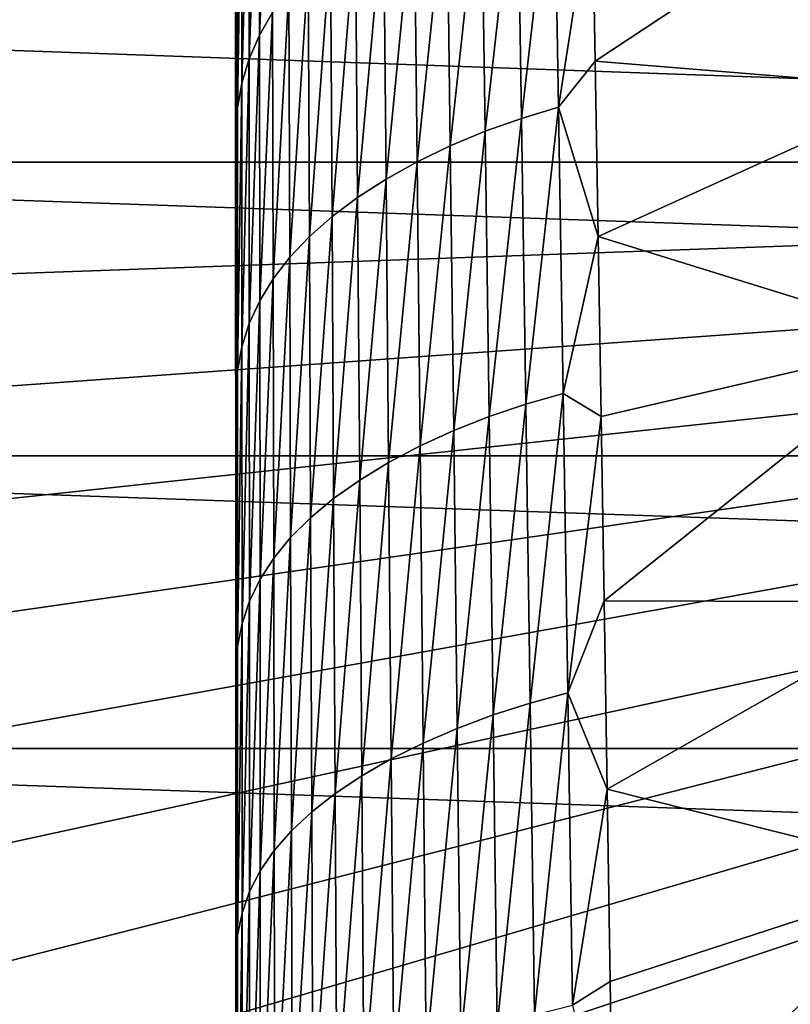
# Model space of a CAD drawing. Header units: metres. Extents: x -24 to 72, y -247 to 22.
# Tile 381 of 573: x -16.66 to -12.54, y -4.5 to 0.76. Entities that reach past the tile are written whole.
import ezdxf

# ---------------------------------------------------------------- set-up
doc = ezdxf.new("R2010")
doc.units = ezdxf.units.M
doc.layers.add('solid_509589_MEDIA_SW0001', color=7, linetype='CONTINUOUS')

msp = doc.modelspace()

# ---------------------------------------------------------------- linework, layer by layer
at = {"layer": 'solid_509589_MEDIA_SW0001'}
for points in [[(-12.423874, 16.596352, 132.530869), (-13.00832, 16.14234, 132.530869), (0, 0, 132.892746)], [(-13.00832, 16.14234, 132.530869), (-13.576189, 15.667758, 132.530869), (0, 0, 132.892746)], [(-13.576189, 15.667758, 132.530869), (-14.126758, 15.173208, 132.530869), (0, 0, 132.892746)], [(-14.126758, 15.173208, 132.530869), (-14.659324, 14.659324, 132.530869), (0, 0, 132.892746)], [(-14.659324, 14.659324, 132.530869), (-15.173208, 14.126758, 132.530869), (0, 0, 132.892746)], [(-15.173208, 14.126758, 132.530869), (-15.667757, 13.576189, 132.530869), (0, 0, 132.892746)], [(-15.667757, 13.576189, 132.530869), (-16.14234, 13.00832, 132.530869), (0, 0, 132.892746)], [(-16.14234, 13.00832, 132.530869), (-16.596352, 12.423874, 132.530869), (0, 0, 132.892746)], [(-16.596352, 12.423874, 132.530869), (-17.029215, 11.823595, 132.530869), (0, 0, 132.892746)], [(15.5, -8.1, 133.193756), (-15.5, 12.203133, 133.193756), (15.5, 12.203134, 133.193756)], [(-15.5, -8.1, 133.193756), (-15.5, -8.1, 244.809753), (-15.5, 12.203133, 133.193756)], [(-15.5, -6.534463, 244.809753), (-15.5, 12.203133, 133.193756), (-15.5, -8.1, 244.809753)], [(15.5, -8.1, 133.193756), (-15.5, -8.1, 133.193756), (-15.5, 12.203133, 133.193756)], [(-15.5, -0.210708, 244.809753), (-15.5, 1.020683, 244.809753), (-15.5, 12.203133, 133.193756)], [(-15.5, -1.799295, 244.809753), (-15.5, -0.210708, 244.809753), (-15.5, 12.203133, 133.193756)], [(-15.5, -3.379125, 244.809753), (-15.5, -1.799295, 244.809753), (-15.5, 12.203133, 133.193756)], [(-15.5, -4.956076, 244.809753), (-15.5, -3.379125, 244.809753), (-15.5, 12.203133, 133.193756)], [(-15.5, -6.534463, 244.809753), (-15.5, -4.956076, 244.809753), (-15.5, 12.203133, 133.193756)], [(-17.029215, 11.823595, 132.530869), (-17.440376, 11.208249, 132.530869), (0, 0, 132.892746)], [(-17.440376, 11.208249, 132.530869), (-17.829311, 10.57862, 132.530869), (0, 0, 132.892746)], [(-17.829311, 10.57862, 132.530869), (-18.195526, 9.93551, 132.530869), (0, 0, 132.892746)], [(-18.195526, 9.93551, 132.530869), (-18.538555, 9.279738, 132.530869), (0, 0, 132.892746)], [(-18.538555, 9.279738, 132.530869), (-18.857958, 8.612141, 132.530869), (0, 0, 132.892746)], [(-18.857958, 8.612141, 132.530869), (-19.15333, 7.933569, 132.530869), (0, 0, 132.892746)], [(-19.15333, 7.933569, 132.530869), (-19.424294, 7.244887, 132.530869), (0, 0, 132.892746)], [(-19.424294, 7.244887, 132.530869), (-19.670504, 6.546972, 132.530869), (0, 0, 132.892746)], [(-19.670504, 6.546972, 132.530869), (-19.891645, 5.840714, 132.530869), (0, 0, 132.892746)], [(-19.891645, 5.840714, 132.530869), (-20.08744, 5.127014, 132.530869), (0, 0, 132.892746)], [(-20.08744, 5.127014, 132.530869), (-20.257637, 4.406779, 132.530869), (0, 0, 132.892746)], [(-20.257637, 4.406779, 132.530869), (-20.402018, 3.680929, 132.530869), (0, 0, 132.892746)], [(-20.402018, 3.680929, 132.530869), (-20.520399, 2.950388, 132.530869), (0, 0, 132.892746)], [(-20.520399, 2.950388, 132.530869), (-20.612629, 2.216087, 132.530869), (0, 0, 132.892746)], [(-15.50176, 2.767293, 271.880188), (-15.502318, 1.438204, 271.065491), (-15.502189, 0.736939, 272.384705)], [(-15.501661, 2.045375, 273.236969), (-15.50176, 2.767293, 271.880188), (-15.502189, 0.736939, 272.384705)], [(-15.502464, 2.734576, 268.368683), (-15.502802, 1.32734, 267.626099), (-15.502742, 0.714675, 268.944489)], [(-15.502411, 2.104205, 269.726532), (-15.502464, 2.734576, 268.368683), (-15.502742, 0.714675, 268.944489)], [(-15.501385, 0.494386, 275.885101), (-15.50085, 2.526073, 275.450592), (-15.501535, 1.287615, 274.572235)], [(-15.501385, 0.494386, 275.885101), (-15.500767, 1.709467, 276.799194), (-15.50085, 2.526073, 275.450592)], [(-15.502784, 2.447366, 264.938934), (-15.502877, 0.975887, 264.277832), (-15.502912, 0.448207, 265.588226)], [(-15.502816, 1.905024, 266.290619), (-15.502784, 2.447366, 264.938934), (-15.502912, 0.448207, 265.588226)], [(-15.50267, 1.926929, 261.61438), (-15.502501, 2.34957, 260.263092), (-15.502561, 0.40567, 261.043976)], [(-15.502501, 2.34957, 260.263092), (-15.502398, 0.817724, 259.736328), (-15.502561, 0.40567, 261.043976)], [(-15.501436, 2.115505, 254.403183), (-15.501153, 2.350516, 253.04863), (-15.501287, 0.53857, 254.066864)], [(-15.501153, 2.350516, 253.04863), (-15.501034, 0.76894, 252.758698), (-15.501287, 0.53857, 254.066864)], [(-20.612629, 2.216087, 132.530869), (-20.678593, 1.478962, 132.530869), (0, 0, 132.892746)], [(-15.502411, 2.104205, 269.726532), (-15.502742, 0.714675, 268.944489), (-15.502637, 0.06739, 270.244843)], [(-15.502318, 1.438204, 271.065491), (-15.502411, 2.104205, 269.726532), (-15.502637, 0.06739, 270.244843)], [(-15.501711, 1.844356, 255.750107), (-15.501436, 2.115505, 254.403183), (-15.501534, 0.273084, 255.367981)], [(-15.501436, 2.115505, 254.403183), (-15.501287, 0.53857, 254.066864), (-15.501534, 0.273084, 255.367981)], [(-15.377376, 2.023703, 280.313324), (-15.375937, 0.677339, 282.190521), (-15.30774, 2.150229, 280.436096)], [(-15.375937, 0.677339, 282.190521), (-15.305207, 0.79951, 282.319672), (-15.30774, 2.150229, 280.436096)], [(-15.501661, 2.045375, 273.236969), (-15.502189, 0.736939, 272.384705), (-15.502022, 0.000772, 273.683289)], [(-15.501535, 1.287615, 274.572235), (-15.501661, 2.045375, 273.236969), (-15.502022, 0.000772, 273.683289)], [(-15.431293, 1.893452, 280.188202), (-15.430593, 0.551578, 282.058929), (-15.377376, 2.023703, 280.313324)], [(-15.430593, 0.551578, 282.058929), (-15.375937, 0.677339, 282.190521), (-15.377376, 2.023703, 280.313324)], [(-15.502816, 1.905024, 266.290619), (-15.502912, 0.448207, 265.588226), (-15.502897, -0.113764, 266.88324)], [(-15.502802, 1.32734, 267.626099), (-15.502816, 1.905024, 266.290619), (-15.502897, -0.113764, 266.88324)], [(-15.502796, 1.468914, 262.952911), (-15.50267, 1.926929, 261.61438), (-15.502682, -0.040697, 262.339661)], [(-15.50267, 1.926929, 261.61438), (-15.502561, 0.40567, 261.043976), (-15.502682, -0.040697, 262.339661)], [(-15.469619, 1.759469, 280.062195), (-15.469359, 0.422214, 281.926453), (-15.431293, 1.893452, 280.188202)], [(-15.469359, 0.422214, 281.926453), (-15.430593, 0.551578, 282.058929), (-15.431293, 1.893452, 280.188202)], [(-15.501967, 1.537433, 257.088501), (-15.501711, 1.844356, 255.750107), (-15.501763, -0.027145, 256.661224)], [(-15.501711, 1.844356, 255.750107), (-15.501534, 0.273084, 255.367981), (-15.501763, -0.027145, 256.661224)], [(-15.492486, 1.621731, 279.936462), (-15.492439, 0.289219, 281.794342), (-15.469619, 1.759469, 280.062195)], [(-15.492439, 0.289219, 281.794342), (-15.469359, 0.422214, 281.926453), (-15.469619, 1.759469, 280.062195)], [(-13.998384, 1.688096, 283.117615), (-13.97545, 0.233562, 284.981384), (-13.802402, 1.749577, 283.147034)], [(-13.97545, 0.233562, 284.981384), (-13.777786, 0.29292, 285.011444), (-13.802402, 1.749577, 283.147034)], [(-13.802402, 1.749577, 283.147034), (-13.777786, 0.29292, 285.011444), (-13.598276, 1.451424, 283.623993)], [(-15.501211, -0.33394, 277.174683), (-15.500767, 1.709467, 276.799194), (-15.501385, 0.494386, 275.885101)], [(-15.501211, -0.33394, 277.174683), (-15.50067, 0.856918, 278.123688), (-15.500767, 1.709467, 276.799194)], [(-14.19013, 1.616474, 283.075592), (-14.169268, 0.164473, 284.938049), (-13.998384, 1.688096, 283.117615)], [(-14.169268, 0.164473, 284.938049), (-13.97545, 0.233562, 284.981384), (-13.998384, 1.688096, 283.117615)], [(-13.598276, 1.451424, 283.623993), (-13.582139, 0.538919, 284.785278), (-11.842793, 1.687171, 283.868927)], [(-13.582139, 0.538919, 284.785278), (-11.814329, 0.395622, 285.468292), (-11.842793, 1.687171, 283.868927)], [(-15.50067, 0.856918, 278.123688), (-15.500564, -0.031188, 279.423157), (-15.5, 1.601492, 279.639862)], [(-15.500564, -0.031188, 279.423157), (-15.5, 0.75256, 280.850372), (-15.5, 1.601492, 279.639862)], [(-15.5, 0.75256, 280.850372), (-15.492439, 0.289219, 281.794342), (-15.492486, 1.621731, 279.936462)], [(-15.5, 1.601492, 279.639862), (-15.5, 0.75256, 280.850372), (-15.492486, 1.621731, 279.936462)], [(-14.374838, 1.535752, 283.020569), (-14.356343, 0.086647, 284.88092), (-14.19013, 1.616474, 283.075592)], [(-14.356343, 0.086647, 284.88092), (-14.169268, 0.164473, 284.938049), (-14.19013, 1.616474, 283.075592)], [(-22.5, 0), (-22.44521, 1.569181), (22.5, 0)], [(-22.44521, 1.569181), (22.44521, 1.569181), (22.5, 0)], [(-15.502199, 1.1951, 258.417542), (-15.501967, 1.537433, 257.088501), (-15.50197, -0.361744, 257.945709)], [(-15.501967, 1.537433, 257.088501), (-15.501763, -0.027145, 256.661224), (-15.50197, -0.361744, 257.945709)], [(-14.549739, 1.447078, 282.952454), (-14.533798, 0.001182, 284.809967), (-14.374838, 1.535752, 283.020569)], [(-14.533798, 0.001182, 284.809967), (-14.356343, 0.086647, 284.88092), (-14.374838, 1.535752, 283.020569)], [(-20.678593, 1.478962, 132.530869), (-20.718204, 0.739953, 132.530869), (0, 0, 132.892746)], [(-15.502877, 0.975887, 264.277832), (-15.502796, 1.468914, 262.952911), (-15.50276, -0.521012, 263.622498)], [(-15.502796, 1.468914, 262.952911), (-15.502682, -0.040697, 262.339661), (-15.50276, -0.521012, 263.622498)], [(-15.502318, 1.438204, 271.065491), (-15.502637, 0.06739, 270.244843), (-15.502488, -0.614156, 271.526306)], [(-15.502189, 0.736939, 272.384705), (-15.502318, 1.438204, 271.065491), (-15.502488, -0.614156, 271.526306)], [(-14.712608, 1.351551, 282.871704), (-14.699295, -0.090866, 284.725647), (-14.549739, 1.447078, 282.952454)], [(-14.699295, -0.090866, 284.725647), (-14.533798, 0.001182, 284.809967), (-14.549739, 1.447078, 282.952454)], [(-13.777786, 0.29292, 285.011444), (-13.582139, 0.538919, 284.785278), (-13.598276, 1.451424, 283.623993)], [(-15.500159, 1.331805, 247.472733), (-15.500043, 1.381006, 246.142197), (-15.500134, -0.263696, 247.378448)], [(-15.500043, 1.381006, 246.142197), (-15.500036, -0.213841, 246.094894), (-15.500134, -0.263696, 247.378448)], [(-15.500043, 1.381006, 246.142197), (-15.5, 1.32407, 244.809753), (-15.500036, -0.213841, 246.094894)], [(-15.502802, 1.32734, 267.626099), (-15.502897, -0.113764, 266.88324), (-15.502834, -0.709665, 268.161987)], [(-15.502742, 0.714675, 268.944489), (-15.502802, 1.32734, 267.626099), (-15.502834, -0.709665, 268.161987)], [(-15.500332, 1.245626, 248.800507), (-15.500159, 1.331805, 247.472733), (-15.500278, -0.349589, 248.659592)], [(-15.500159, 1.331805, 247.472733), (-15.500134, -0.263696, 247.378448), (-15.500278, -0.349589, 248.659592)], [(-15.500036, -0.213841, 246.094894), (-15.5, 1.32407, 244.809753), (-15.5, 1.020683, 244.809753)], [(-14.861832, 1.250156, 282.779175), (-14.851104, -0.188554, 284.628876), (-14.712608, 1.351551, 282.871704)], [(-14.851104, -0.188554, 284.628876), (-14.699295, -0.090866, 284.725647), (-14.712608, 1.351551, 282.871704)], [(-15.501535, 1.287615, 274.572235), (-15.502022, 0.000772, 273.683289), (-15.501823, -0.769932, 274.960297)], [(-15.501385, 0.494386, 275.885101), (-15.501535, 1.287615, 274.572235), (-15.501823, -0.769932, 274.960297)], [(-15.500544, 1.12284, 250.124664), (-15.500332, 1.245626, 248.800507), (-15.500455, -0.471135, 249.937469)], [(-15.500332, 1.245626, 248.800507), (-15.500278, -0.349589, 248.659592), (-15.500455, -0.471135, 249.937469)], [(-14.996292, 1.14372, 282.676178), (-14.988003, -0.291087, 284.521027), (-14.861832, 1.250156, 282.779175)], [(-14.988003, -0.291087, 284.521027), (-14.851104, -0.188554, 284.628876), (-14.861832, 1.250156, 282.779175)], [(-15.502398, 0.817724, 259.736328), (-15.502199, 1.1951, 258.417542), (-15.50215, -0.730339, 259.220612)], [(-15.502199, 1.1951, 258.417542), (-15.50197, -0.361744, 257.945709), (-15.50215, -0.730339, 259.220612)], [(-15.500782, 0.963821, 251.444336), (-15.500544, 1.12284, 250.124664), (-15.500654, -0.627951, 251.211273)], [(-15.500544, 1.12284, 250.124664), (-15.500455, -0.471135, 249.937469), (-15.500654, -0.627951, 251.211273)], [(-15.115263, 1.03288, 282.564178), (-15.109174, -0.397852, 284.403687), (-14.996292, 1.14372, 282.676178)], [(-15.109174, -0.397852, 284.403687), (-14.988003, -0.291087, 284.521027), (-14.996292, 1.14372, 282.676178)], [(-15.500036, -0.213841, 246.094894), (-15.5, 1.020683, 244.809753), (-15.5, -0.210708, 244.809753)], [(-15.218306, 0.918062, 282.444763), (-15.214103, -0.508442, 284.278564), (-15.115263, 1.03288, 282.564178)], [(-15.214103, -0.508442, 284.278564), (-15.109174, -0.397852, 284.403687), (-15.115263, 1.03288, 282.564178)], [(-15.502912, 0.448207, 265.588226), (-15.502877, 0.975887, 264.277832), (-15.502792, -1.034909, 264.891602)], [(-15.502877, 0.975887, 264.277832), (-15.50276, -0.521012, 263.622498), (-15.502792, -1.034909, 264.891602)], [(-15.501034, 0.76894, 252.758698), (-15.500782, 0.963821, 251.444336), (-15.500865, -0.819654, 252.480133)], [(-15.500782, 0.963821, 251.444336), (-15.500654, -0.627951, 251.211273), (-15.500865, -0.819654, 252.480133)], [(-15.305207, 0.79951, 282.319672), (-15.302528, -0.622621, 284.14743), (-15.218306, 0.918062, 282.444763)], [(-15.302528, -0.622621, 284.14743), (-15.214103, -0.508442, 284.278564), (-15.218306, 0.918062, 282.444763)], [(-15.501019, -1.196992, 278.440033), (-15.50067, 0.856918, 278.123688), (-15.501211, -0.33394, 277.174683)], [(-15.501019, -1.196992, 278.440033), (-15.500564, -0.031188, 279.423157), (-15.50067, 0.856918, 278.123688)], [(-15.502561, 0.40567, 261.043976), (-15.502398, 0.817724, 259.736328), (-15.502295, -1.132557, 260.485046)], [(-15.502398, 0.817724, 259.736328), (-15.50215, -0.730339, 259.220612), (-15.502295, -1.132557, 260.485046)], [(-15.375937, 0.677339, 282.190521), (-15.374401, -0.74028, 284.012085), (-15.305207, 0.79951, 282.319672)], [(-15.374401, -0.74028, 284.012085), (-15.302528, -0.622621, 284.14743), (-15.305207, 0.79951, 282.319672)], [(-20.718204, 0.739953, 132.530869), (-20.731415, 0, 132.530869), (0, 0, 132.892746)], [(-15.502189, 0.736939, 272.384705), (-15.502488, -0.614156, 271.526306), (-15.502299, -1.3296, 272.788025)], [(-15.502022, 0.000772, 273.683289), (-15.502189, 0.736939, 272.384705), (-15.502299, -1.3296, 272.788025)], [(-15.501287, 0.53857, 254.066864), (-15.501034, 0.76894, 252.758698), (-15.501077, -1.045858, 253.743256)], [(-15.501034, 0.76894, 252.758698), (-15.500865, -0.819654, 252.480133), (-15.501077, -1.045858, 253.743256)], [(-15.500564, -0.031188, 279.423157), (-15.500448, -0.954468, 280.696686), (-15.5, 0.75256, 280.850372)], [(-15.500448, -0.954468, 280.696686), (-15.5, -0.122906, 282.033844), (-15.5, 0.75256, 280.850372)], [(-15.5, 0.75256, 280.850372), (-15.5, -0.122906, 282.033844), (-15.492439, 0.289219, 281.794342)], [(-15.502742, 0.714675, 268.944489), (-15.502834, -0.709665, 268.161987), (-15.502726, -1.339134, 269.423584)], [(-15.502637, 0.06739, 270.244843), (-15.502742, 0.714675, 268.944489), (-15.502726, -1.339134, 269.423584)], [(-15.430593, 0.551578, 282.058929), (-15.429839, -0.861396, 283.874237), (-15.375937, 0.677339, 282.190521)], [(-15.429839, -0.861396, 283.874237), (-15.374401, -0.74028, 284.012085), (-15.375937, 0.677339, 282.190521)], [(-15.501534, 0.273084, 255.367981), (-15.501287, 0.53857, 254.066864), (-15.501283, -1.30618, 254.999802)], [(-15.501287, 0.53857, 254.066864), (-15.501077, -1.045858, 253.743256), (-15.501283, -1.30618, 254.999802)], [(-15.469359, 0.422214, 281.926453), (-15.469076, -0.985983, 283.735474), (-15.430593, 0.551578, 282.058929)], [(-15.469076, -0.985983, 283.735474), (-15.429839, -0.861396, 283.874237), (-15.430593, 0.551578, 282.058929)], [(-13.777786, 0.29292, 285.011444), (-13.565974, -0.398124, 285.91925), (-13.582139, 0.538919, 284.785278)], [(-13.582139, 0.538919, 284.785278), (-13.565974, -0.398124, 285.91925), (-11.814329, 0.395622, 285.468292)], [(-15.501385, 0.494386, 275.885101), (-15.501823, -0.769932, 274.960297), (-15.501595, -1.574809, 276.214874)], [(-15.501211, -0.33394, 277.174683), (-15.501385, 0.494386, 275.885101), (-15.501595, -1.574809, 276.214874)], [(-15.502912, 0.448207, 265.588226), (-15.502792, -1.034909, 264.891602), (-15.502778, -1.582022, 266.146118)], [(-15.502897, -0.113764, 266.88324), (-15.502912, 0.448207, 265.588226), (-15.502778, -1.582022, 266.146118)], [(-15.492439, 0.289219, 281.794342), (-15.492388, -1.114075, 283.597168), (-15.469359, 0.422214, 281.926453)], [(-15.492388, -1.114075, 283.597168), (-15.469076, -0.985983, 283.735474), (-15.469359, 0.422214, 281.926453)], [(-15.502682, -0.040697, 262.339661), (-15.502561, 0.40567, 261.043976), (-15.502404, -1.568025, 261.73819)], [(-15.502561, 0.40567, 261.043976), (-15.502295, -1.132557, 260.485046), (-15.502404, -1.568025, 261.73819)], [(-13.565974, -0.398124, 285.91925), (-11.78576, -0.950024, 287.021851), (-11.814329, 0.395622, 285.468292)], [(-15.501763, -0.027145, 256.661224), (-15.501534, 0.273084, 255.367981), (-15.501475, -1.600235, 256.248901)], [(-15.501534, 0.273084, 255.367981), (-15.501283, -1.30618, 254.999802), (-15.501475, -1.600235, 256.248901)], [(-15.5, -1.024147, 283.189636), (-15.492388, -1.114075, 283.597168), (-15.492439, 0.289219, 281.794342)], [(-15.5, -0.122906, 282.033844), (-15.5, -1.024147, 283.189636), (-15.492439, 0.289219, 281.794342)], [(-13.97545, 0.233562, 284.981384), (-13.95228, -1.292544, 286.785339), (-13.777786, 0.29292, 285.011444)], [(-13.95228, -1.292544, 286.785339), (-13.752954, -1.235406, 286.815887), (-13.777786, 0.29292, 285.011444)], [(-13.777786, 0.29292, 285.011444), (-13.752954, -1.235406, 286.815887), (-13.565974, -0.398124, 285.91925)], [(-14.169268, 0.164473, 284.938049), (-14.148146, -1.358987, 286.740753), (-13.97545, 0.233562, 284.981384)], [(-14.148146, -1.358987, 286.740753), (-13.95228, -1.292544, 286.785339), (-13.97545, 0.233562, 284.981384)], [(-14.356343, 0.086647, 284.88092), (-14.337566, -1.433788, 286.681671), (-14.169268, 0.164473, 284.938049)], [(-14.337566, -1.433788, 286.681671), (-14.148146, -1.358987, 286.740753), (-14.169268, 0.164473, 284.938049)], [(-15.502637, 0.06739, 270.244843), (-15.502726, -1.339134, 269.423584), (-15.502573, -2.001811, 270.667175)], [(-15.502488, -0.614156, 271.526306), (-15.502637, 0.06739, 270.244843), (-15.502573, -2.001811, 270.667175)], [(-14.533798, 0.001182, 284.809967), (-14.517564, -1.515901, 286.608002), (-14.356343, 0.086647, 284.88092)], [(-14.517564, -1.515901, 286.608002), (-14.337566, -1.433788, 286.681671), (-14.356343, 0.086647, 284.88092)], [(22.44521, -1.569181), (-22.5, 0), (22.5, 0)], [(22.44521, -1.569181), (-22.44521, -1.569181), (-22.5, 0)], [(-20.718204, -0.739953, 132.530869), (0, 0, 132.892746), (-20.731415, 0, 132.530869)], [(-20.718204, -0.739953, 132.530869), (-20.678593, -1.478962, 132.530869), (0, 0, 132.892746)], [(-20.678593, -1.478962, 132.530869), (-20.612629, -2.216087, 132.530869), (0, 0, 132.892746)], [(-20.612629, -2.216087, 132.530869), (-20.520399, -2.950388, 132.530869), (0, 0, 132.892746)], [(-20.520399, -2.950388, 132.530869), (-20.402018, -3.680929, 132.530869), (0, 0, 132.892746)], [(-20.402018, -3.680929, 132.530869), (-20.257637, -4.406779, 132.530869), (0, 0, 132.892746)], [(-20.257637, -4.406779, 132.530869), (-20.08744, -5.127014, 132.530869), (0, 0, 132.892746)], [(-20.08744, -5.127014, 132.530869), (-19.891645, -5.840714, 132.530869), (0, 0, 132.892746)], [(-19.891645, -5.840714, 132.530869), (-19.670504, -6.546972, 132.530869), (0, 0, 132.892746)], [(-19.670504, -6.546972, 132.530869), (-19.424294, -7.244887, 132.530869), (0, 0, 132.892746)], [(-19.424294, -7.244887, 132.530869), (-19.15333, -7.933569, 132.530869), (0, 0, 132.892746)], [(-19.15333, -7.933569, 132.530869), (-18.857958, -8.612141, 132.530869), (0, 0, 132.892746)], [(-18.857958, -8.612141, 132.530869), (-18.538555, -9.279738, 132.530869), (0, 0, 132.892746)], [(-18.538555, -9.279738, 132.530869), (-18.195526, -9.93551, 132.530869), (0, 0, 132.892746)], [(-18.195526, -9.93551, 132.530869), (-17.829311, -10.57862, 132.530869), (0, 0, 132.892746)], [(-17.829311, -10.57862, 132.530869), (-17.440376, -11.208249, 132.530869), (0, 0, 132.892746)], [(-17.440376, -11.208249, 132.530869), (-17.029215, -11.823595, 132.530869), (0, 0, 132.892746)], [(-17.029215, -11.823595, 132.530869), (-16.596352, -12.423874, 132.530869), (0, 0, 132.892746)], [(-16.596352, -12.423874, 132.530869), (-16.14234, -13.00832, 132.530869), (0, 0, 132.892746)], [(-16.14234, -13.00832, 132.530869), (-15.667758, -13.576189, 132.530869), (0, 0, 132.892746)], [(-15.667758, -13.576189, 132.530869), (-15.173208, -14.126758, 132.530869), (0, 0, 132.892746)], [(-15.502022, 0.000772, 273.683289), (-15.502299, -1.3296, 272.788025), (-15.502073, -2.078584, 274.029053)], [(-15.501823, -0.769932, 274.960297), (-15.502022, 0.000772, 273.683289), (-15.502073, -2.078584, 274.029053)], [(-15.173208, -14.126758, 132.530869), (-14.659324, -14.659324, 132.530869), (0, 0, 132.892746)], [(-14.699295, -0.090866, 284.725647), (-14.685686, -1.604319, 286.520233), (-14.533798, 0.001182, 284.809967)], [(-14.685686, -1.604319, 286.520233), (-14.517564, -1.515901, 286.608002), (-14.533798, 0.001182, 284.809967)], [(-14.659324, -14.659324, 132.530869), (-14.126758, -15.173208, 132.530869), (0, 0, 132.892746)], [(-14.126758, -15.173208, 132.530869), (-13.576189, -15.667758, 132.530869), (0, 0, 132.892746)], [(-13.576189, -15.667758, 132.530869), (-13.00832, -16.14234, 132.530869), (0, 0, 132.892746)], [(-13.00832, -16.14234, 132.530869), (-12.423874, -16.596352, 132.530869), (0, 0, 132.892746)], [(-15.50276, -0.521012, 263.622498), (-15.502682, -0.040697, 262.339661), (-15.502474, -2.036369, 262.979187)], [(-15.502682, -0.040697, 262.339661), (-15.502404, -1.568025, 261.73819), (-15.502474, -2.036369, 262.979187)], [(-15.50197, -0.361744, 257.945709), (-15.501763, -0.027145, 256.661224), (-15.501649, -1.927639, 257.489777)], [(-15.501763, -0.027145, 256.661224), (-15.501475, -1.600235, 256.248901), (-15.501649, -1.927639, 257.489777)], [(-15.50081, -2.094398, 279.680298), (-15.500564, -0.031188, 279.423157), (-15.501019, -1.196992, 278.440033)], [(-15.50081, -2.094398, 279.680298), (-15.500448, -0.954468, 280.696686), (-15.500564, -0.031188, 279.423157)], [(-14.851104, -0.188554, 284.628876), (-14.840093, -1.698143, 286.419403), (-14.699295, -0.090866, 284.725647)], [(-14.840093, -1.698143, 286.419403), (-14.685686, -1.604319, 286.520233), (-14.699295, -0.090866, 284.725647)], [(-15.502897, -0.113764, 266.88324), (-15.502778, -1.582022, 266.146118), (-15.502719, -2.161986, 267.385223)], [(-15.502834, -0.709665, 268.161987), (-15.502897, -0.113764, 266.88324), (-15.502719, -2.161986, 267.385223)], [(-15.500448, -0.954468, 280.696686), (-15.500325, -1.912538, 281.94339), (-15.5, -0.122906, 282.033844)], [(-15.500325, -1.912538, 281.94339), (-15.5, -1.024147, 283.189636), (-15.5, -0.122906, 282.033844)], [(-14.988003, -0.291087, 284.521027), (-14.979457, -1.796613, 286.306885), (-14.851104, -0.188554, 284.628876)], [(-14.979457, -1.796613, 286.306885), (-14.840093, -1.698143, 286.419403), (-14.851104, -0.188554, 284.628876)], [(-15.500134, -0.263696, 247.378448), (-15.500036, -0.213841, 246.094894), (-15.500103, -1.860227, 247.290039)], [(-15.500036, -0.213841, 246.094894), (-15.500028, -1.809686, 246.050644), (-15.500103, -1.860227, 247.290039)], [(-15.500036, -0.213841, 246.094894), (-15.5, -0.210708, 244.809753), (-15.500028, -1.809686, 246.050644)], [(-15.500028, -1.809686, 246.050644), (-15.5, -0.210708, 244.809753), (-15.5, -1.799295, 244.809753)], [(-15.500278, -0.349589, 248.659592), (-15.500134, -0.263696, 247.378448), (-15.500215, -1.945912, 248.527145)], [(-15.500134, -0.263696, 247.378448), (-15.500103, -1.860227, 247.290039), (-15.500215, -1.945912, 248.527145)], [(-15.109174, -0.397852, 284.403687), (-15.102862, -1.899146, 286.184387), (-14.988003, -0.291087, 284.521027)], [(-15.102862, -1.899146, 286.184387), (-14.979457, -1.796613, 286.306885), (-14.988003, -0.291087, 284.521027)], [(-15.50215, -0.730339, 259.220612), (-15.50197, -0.361744, 257.945709), (-15.501799, -2.288007, 258.721588)], [(-15.50197, -0.361744, 257.945709), (-15.501649, -1.927639, 257.489777), (-15.501799, -2.288007, 258.721588)], [(-15.501211, -0.33394, 277.174683), (-15.501595, -1.574809, 276.214874), (-15.501342, -2.413497, 277.446106)], [(-15.501019, -1.196992, 278.440033), (-15.501211, -0.33394, 277.174683), (-15.501342, -2.413497, 277.446106)], [(-15.500455, -0.471135, 249.937469), (-15.500278, -0.349589, 248.659592), (-15.500353, -2.066345, 249.761139)], [(-15.500278, -0.349589, 248.659592), (-15.500215, -1.945912, 248.527145), (-15.500353, -2.066345, 249.761139)], [(-15.214103, -0.508442, 284.278564), (-15.209721, -2.00535, 286.053741), (-15.109174, -0.397852, 284.403687)], [(-15.209721, -2.00535, 286.053741), (-15.102862, -1.899146, 286.184387), (-15.109174, -0.397852, 284.403687)], [(-13.752954, -1.235406, 286.815887), (-13.549818, -1.358905, 287.025299), (-13.565974, -0.398124, 285.91925)], [(-13.565974, -0.398124, 285.91925), (-13.549818, -1.358905, 287.025299), (-11.78576, -0.950024, 287.021851)], [(-15.500654, -0.627951, 251.211273), (-15.500455, -0.471135, 249.937469), (-15.500506, -2.221126, 250.991241)], [(-15.500455, -0.471135, 249.937469), (-15.500353, -2.066345, 249.761139), (-15.500506, -2.221126, 250.991241)], [(-15.502792, -1.034909, 264.891602), (-15.50276, -0.521012, 263.622498), (-15.502502, -2.537215, 264.207184)], [(-15.50276, -0.521012, 263.622498), (-15.502474, -2.036369, 262.979187), (-15.502502, -2.537215, 264.207184)], [(-15.302528, -0.622621, 284.14743), (-15.299716, -2.115002, 285.916809), (-15.214103, -0.508442, 284.278564)], [(-15.299716, -2.115002, 285.916809), (-15.209721, -2.00535, 286.053741), (-15.214103, -0.508442, 284.278564)], [(-15.502488, -0.614156, 271.526306), (-15.502573, -2.001811, 270.667175), (-15.502378, -2.697334, 271.891876)], [(-15.502299, -1.3296, 272.788025), (-15.502488, -0.614156, 271.526306), (-15.502378, -2.697334, 271.891876)], [(-15.500865, -0.819654, 252.480133), (-15.500654, -0.627951, 251.211273), (-15.500669, -2.409858, 252.216629)], [(-15.500654, -0.627951, 251.211273), (-15.500506, -2.221126, 250.991241), (-15.500669, -2.409858, 252.216629)], [(-15.374401, -0.74028, 284.012085), (-15.372776, -2.228, 285.775452), (-15.302528, -0.622621, 284.14743)], [(-15.372776, -2.228, 285.775452), (-15.299716, -2.115002, 285.916809), (-15.302528, -0.622621, 284.14743)], [(-15.502834, -0.709665, 268.161987), (-15.502719, -2.161986, 267.385223), (-15.502615, -2.774434, 268.607971)], [(-15.502726, -1.339134, 269.423584), (-15.502834, -0.709665, 268.161987), (-15.502615, -2.774434, 268.607971)], [(-15.502295, -1.132557, 260.485046), (-15.50215, -0.730339, 259.220612), (-15.501921, -2.680955, 259.943512)], [(-15.50215, -0.730339, 259.220612), (-15.501799, -2.288007, 258.721588), (-15.501921, -2.680955, 259.943512)], [(-15.501823, -0.769932, 274.960297), (-15.502073, -2.078584, 274.029053), (-15.501814, -2.860748, 275.248535)], [(-15.501595, -1.574809, 276.214874), (-15.501823, -0.769932, 274.960297), (-15.501814, -2.860748, 275.248535)], [(-15.429839, -0.861396, 283.874237), (-15.429032, -2.34432, 285.631531), (-15.374401, -0.74028, 284.012085)], [(-15.429032, -2.34432, 285.631531), (-15.372776, -2.228, 285.775452), (-15.374401, -0.74028, 284.012085)], [(-15.501077, -1.045858, 253.743256), (-15.500865, -0.819654, 252.480133), (-15.500834, -2.632142, 253.436508)], [(-15.500865, -0.819654, 252.480133), (-15.500669, -2.409858, 252.216629), (-15.500834, -2.632142, 253.436508)], [(-15.469076, -0.985983, 283.735474), (-15.46877, -2.463981, 285.486694), (-15.429839, -0.861396, 283.874237)], [(-15.46877, -2.463981, 285.486694), (-15.429032, -2.34432, 285.631531), (-15.429839, -0.861396, 283.874237)], [(-15.500587, -3.025787, 280.894592), (-15.500448, -0.954468, 280.696686), (-15.50081, -2.094398, 279.680298)], [(-15.500587, -3.025787, 280.894592), (-15.500325, -1.912538, 281.94339), (-15.500448, -0.954468, 280.696686)], [(-15.492388, -1.114075, 283.597168), (-15.492332, -2.587017, 285.342377), (-15.469076, -0.985983, 283.735474)], [(-15.492332, -2.587017, 285.342377), (-15.46877, -2.463981, 285.486694), (-15.469076, -0.985983, 283.735474)], [(-13.549818, -1.358905, 287.025299), (-13.533704, -2.342788, 288.103088), (-11.78576, -0.950024, 287.021851)], [(-13.533704, -2.342788, 288.103088), (-11.757201, -2.348938, 288.527954), (-11.78576, -0.950024, 287.021851)], [(-15.502792, -1.034909, 264.891602), (-15.502502, -2.537215, 264.207184), (-15.50249, -3.070189, 265.421326)], [(-15.502778, -1.582022, 266.146118), (-15.502792, -1.034909, 264.891602), (-15.50249, -3.070189, 265.421326)], [(-15.501283, -1.30618, 254.999802), (-15.501077, -1.045858, 253.743256), (-15.500994, -2.887579, 254.65007)], [(-15.501077, -1.045858, 253.743256), (-15.500834, -2.632142, 253.436508), (-15.500994, -2.887579, 254.65007)], [(-15.500325, -1.912538, 281.94339), (-15.500197, -2.905014, 283.162354), (-15.5, -1.024147, 283.189636)], [(-15.500197, -2.905014, 283.162354), (-15.5, -1.950402, 284.31723), (-15.5, -1.024147, 283.189636)], [(-15.5, -1.024147, 283.189636), (-15.5, -1.950402, 284.31723), (-15.492388, -1.114075, 283.597168)], [(-15.502404, -1.568025, 261.73819), (-15.502295, -1.132557, 260.485046), (-15.502011, -3.106097, 261.154663)], [(-15.502295, -1.132557, 260.485046), (-15.501921, -2.680955, 259.943512), (-15.502011, -3.106097, 261.154663)], [(-15.5, -1.950402, 284.31723), (-15.492332, -2.587017, 285.342377), (-15.492388, -1.114075, 283.597168)], [(-15.501019, -1.196992, 278.440033), (-15.501342, -2.413497, 277.446106), (-15.501066, -3.285631, 278.653137)], [(-15.50081, -2.094398, 279.680298), (-15.501019, -1.196992, 278.440033), (-15.501066, -3.285631, 278.653137)], [(-13.95228, -1.292544, 286.785339), (-13.928996, -2.888976, 288.526764), (-13.752954, -1.235406, 286.815887)], [(-13.928996, -2.888976, 288.526764), (-13.728037, -2.83415, 288.55777), (-13.752954, -1.235406, 286.815887)], [(-13.752954, -1.235406, 286.815887), (-13.728037, -2.83415, 288.55777), (-13.549818, -1.358905, 287.025299)], [(-15.501475, -1.600235, 256.248901), (-15.501283, -1.30618, 254.999802), (-15.501143, -3.175771, 255.856506)], [(-15.501283, -1.30618, 254.999802), (-15.500994, -2.887579, 254.65007), (-15.501143, -3.175771, 255.856506)], [(-14.148146, -1.358987, 286.740753), (-14.126874, -2.952667, 288.481079), (-13.95228, -1.292544, 286.785339)], [(-14.126874, -2.952667, 288.481079), (-13.928996, -2.888976, 288.526764), (-13.95228, -1.292544, 286.785339)], [(-15.502726, -1.339134, 269.423584), (-15.502615, -2.774434, 268.607971), (-15.502467, -3.419001, 269.813568)], [(-15.502573, -2.001811, 270.667175), (-15.502726, -1.339134, 269.423584), (-15.502467, -3.419001, 269.813568)], [(-15.502299, -1.3296, 272.788025), (-15.502378, -2.697334, 271.891876), (-15.502144, -3.425342, 273.096802)], [(-15.502073, -2.078584, 274.029053), (-15.502299, -1.3296, 272.788025), (-15.502144, -3.425342, 273.096802)], [(-14.337566, -1.433788, 286.681671), (-14.318607, -3.024322, 288.420166), (-14.148146, -1.358987, 286.740753)], [(-14.318607, -3.024322, 288.420166), (-14.126874, -2.952667, 288.481079), (-14.148146, -1.358987, 286.740753)], [(-13.728037, -2.83415, 288.55777), (-13.533704, -2.342788, 288.103088), (-13.549818, -1.358905, 287.025299)], [(-14.517564, -1.515901, 286.608002), (-14.50112, -3.102951, 288.343933), (-14.337566, -1.433788, 286.681671)], [(-14.50112, -3.102951, 288.343933), (-14.318607, -3.024322, 288.420166), (-14.337566, -1.433788, 286.681671)], [(-14.685686, -1.604319, 286.520233), (-14.671852, -3.187598, 288.252899), (-14.517564, -1.515901, 286.608002)], [(-14.671852, -3.187598, 288.252899), (-14.50112, -3.102951, 288.343933), (-14.517564, -1.515901, 286.608002)], [(22.280996, -3.131692), (-22.280996, -3.131692), (-22.44521, -1.569181)], [(22.44521, -1.569181), (22.280996, -3.131692), (-22.44521, -1.569181)], [(-15.502474, -2.036369, 262.979187), (-15.502404, -1.568025, 261.73819), (-15.502069, -3.563048, 262.354279)], [(-15.502404, -1.568025, 261.73819), (-15.502011, -3.106097, 261.154663), (-15.502069, -3.563048, 262.354279)], [(-15.501595, -1.574809, 276.214874), (-15.501814, -2.860748, 275.248535), (-15.501526, -3.675729, 276.445587)], [(-15.501342, -2.413497, 277.446106), (-15.501595, -1.574809, 276.214874), (-15.501526, -3.675729, 276.445587)], [(-15.502778, -1.582022, 266.146118), (-15.50249, -3.070189, 265.421326), (-15.502437, -3.634918, 266.620789)], [(-15.502719, -2.161986, 267.385223), (-15.502778, -1.582022, 266.146118), (-15.502437, -3.634918, 266.620789)], [(-15.501649, -1.927639, 257.489777), (-15.501475, -1.600235, 256.248901), (-15.501277, -3.496318, 257.055054)], [(-15.501475, -1.600235, 256.248901), (-15.501143, -3.175771, 255.856506), (-15.501277, -3.496318, 257.055054)], [(-14.840093, -1.698143, 286.419403), (-14.828856, -3.277411, 288.148163), (-14.685686, -1.604319, 286.520233)], [(-14.828856, -3.277411, 288.148163), (-14.671852, -3.187598, 288.252899), (-14.685686, -1.604319, 286.520233)], [(-14.979457, -1.796613, 286.306885), (-14.970695, -3.37167, 288.031158), (-14.840093, -1.698143, 286.419403)], [(-14.970695, -3.37167, 288.031158), (-14.828856, -3.277411, 288.148163), (-14.840093, -1.698143, 286.419403)], [(-15.500103, -1.860227, 247.290039), (-15.500028, -1.809686, 246.050644), (-15.500072, -3.453704, 247.208786)], [(-15.500028, -1.809686, 246.050644), (-15.500019, -3.402698, 246.010101), (-15.500072, -3.453704, 247.208786)], [(-15.500028, -1.809686, 246.050644), (-15.5, -1.799295, 244.809753), (-15.500019, -3.402698, 246.010101)], [(-15.500019, -3.402698, 246.010101), (-15.5, -1.799295, 244.809753), (-15.5, -3.379125, 244.809753)], [(-15.102862, -1.899146, 286.184387), (-15.09636, -3.46982, 287.903748), (-14.979457, -1.796613, 286.306885)], [(-15.09636, -3.46982, 287.903748), (-14.970695, -3.37167, 288.031158), (-14.979457, -1.796613, 286.306885)], [(-15.500215, -1.945912, 248.527145), (-15.500103, -1.860227, 247.290039), (-15.500151, -3.539018, 248.405045)], [(-15.500103, -1.860227, 247.290039), (-15.500072, -3.453704, 247.208786), (-15.500151, -3.539018, 248.405045)], [(-15.501799, -2.288007, 258.721588), (-15.501649, -1.927639, 257.489777), (-15.501392, -3.848822, 258.244873)], [(-15.501649, -1.927639, 257.489777), (-15.501277, -3.496318, 257.055054), (-15.501392, -3.848822, 258.244873)], [(-15.500357, -3.990788, 282.08194), (-15.500325, -1.912538, 281.94339), (-15.500587, -3.025787, 280.894592)], [(-15.500357, -3.990788, 282.08194), (-15.500197, -2.905014, 283.162354), (-15.500325, -1.912538, 281.94339)], [(-15.209721, -2.00535, 286.053741), (-15.205179, -3.571492, 287.767761), (-15.102862, -1.899146, 286.184387)], [(-15.205179, -3.571492, 287.767761), (-15.09636, -3.46982, 287.903748), (-15.102862, -1.899146, 286.184387)], [(-15.500353, -2.066345, 249.761139), (-15.500215, -1.945912, 248.527145), (-15.500247, -3.658227, 249.598099)], [(-15.500215, -1.945912, 248.527145), (-15.500151, -3.539018, 248.405045), (-15.500247, -3.658227, 249.598099)], [(-15.500197, -2.905014, 283.162354), (-15.500066, -3.931511, 284.352692), (-15.5, -1.950402, 284.31723)], [(-15.500066, -3.931511, 284.352692), (-15.5, -2.900865, 285.416107), (-15.5, -1.950402, 284.31723)], [(-15.5, -1.950402, 284.31723), (-15.5, -2.900865, 285.416107), (-15.492332, -2.587017, 285.342377)], [(-15.502573, -2.001811, 270.667175), (-15.502467, -3.419001, 269.813568), (-15.50228, -4.095321, 271.001129)], [(-15.502378, -2.697334, 271.891876), (-15.502573, -2.001811, 270.667175), (-15.50228, -4.095321, 271.001129)], [(-15.502502, -2.537215, 264.207184), (-15.502474, -2.036369, 262.979187), (-15.502094, -4.051424, 263.541534)], [(-15.502474, -2.036369, 262.979187), (-15.502069, -3.563048, 262.354279), (-15.502094, -4.051424, 263.541534)], [(-15.299716, -2.115002, 285.916809), (-15.296782, -3.676473, 287.625214), (-15.209721, -2.00535, 286.053741)], [(-15.296782, -3.676473, 287.625214), (-15.205179, -3.571492, 287.767761), (-15.209721, -2.00535, 286.053741)], [(-15.502073, -2.078584, 274.029053), (-15.502144, -3.425342, 273.096802), (-15.501876, -4.185474, 274.281067)], [(-15.501814, -2.860748, 275.248535), (-15.502073, -2.078584, 274.029053), (-15.501876, -4.185474, 274.281067)], [(-15.50081, -2.094398, 279.680298), (-15.501066, -3.285631, 278.653137), (-15.500773, -4.190847, 279.835022)], [(-15.500587, -3.025787, 280.894592), (-15.50081, -2.094398, 279.680298), (-15.500773, -4.190847, 279.835022)], [(-15.500506, -2.221126, 250.991241), (-15.500353, -2.066345, 249.761139), (-15.500356, -3.810913, 250.787186)], [(-15.500353, -2.066345, 249.761139), (-15.500247, -3.658227, 249.598099), (-15.500356, -3.810913, 250.787186)], [(-15.372776, -2.228, 285.775452), (-15.371066, -3.784666, 287.478058), (-15.299716, -2.115002, 285.916809)], [(-15.371066, -3.784666, 287.478058), (-15.296782, -3.676473, 287.625214), (-15.299716, -2.115002, 285.916809)], [(-15.502719, -2.161986, 267.385223), (-15.502437, -3.634918, 266.620789), (-15.502343, -4.231027, 267.804718)], [(-15.502615, -2.774434, 268.607971), (-15.502719, -2.161986, 267.385223), (-15.502343, -4.231027, 267.804718)], [(-15.500669, -2.409858, 252.216629), (-15.500506, -2.221126, 250.991241), (-15.500469, -3.996662, 251.971542)], [(-15.500506, -2.221126, 250.991241), (-15.500356, -3.810913, 250.787186), (-15.500469, -3.996662, 251.971542)], [(-15.429032, -2.34432, 285.631531), (-15.428176, -3.89605, 287.328247), (-15.372776, -2.228, 285.775452)], [(-15.428176, -3.89605, 287.328247), (-15.371066, -3.784666, 287.478058), (-15.372776, -2.228, 285.775452)], [(-15.501921, -2.680955, 259.943512), (-15.501799, -2.288007, 258.721588), (-15.501487, -4.232883, 259.425201)], [(-15.501799, -2.288007, 258.721588), (-15.501392, -3.848822, 258.244873), (-15.501487, -4.232883, 259.425201)], [(-15.46877, -2.463981, 285.486694), (-15.468441, -4.010641, 287.177551), (-15.429032, -2.34432, 285.631531)], [(-15.468441, -4.010641, 287.177551), (-15.428176, -3.89605, 287.328247), (-15.429032, -2.34432, 285.631531)], [(-13.728037, -2.83415, 288.55777), (-13.517665, -3.349092, 289.152161), (-13.533704, -2.342788, 288.103088)], [(-13.533704, -2.342788, 288.103088), (-13.517665, -3.349092, 289.152161), (-11.757201, -2.348938, 288.527954)], [(-13.517665, -3.349092, 289.152161), (-11.728771, -3.800295, 289.984924), (-11.757201, -2.348938, 288.527954)], [(-15.501342, -2.413497, 277.446106), (-15.501526, -3.675729, 276.445587), (-15.501212, -4.523169, 277.619324)], [(-15.501066, -3.285631, 278.653137), (-15.501342, -2.413497, 277.446106), (-15.501212, -4.523169, 277.619324)], [(-15.500834, -2.632142, 253.436508), (-15.500669, -2.409858, 252.216629), (-15.500585, -4.215058, 253.150406)], [(-15.500669, -2.409858, 252.216629), (-15.500469, -3.996662, 251.971542), (-15.500585, -4.215058, 253.150406)], [(-15.492332, -2.587017, 285.342377), (-15.49227, -4.128473, 287.027435), (-15.46877, -2.463981, 285.486694)], [(-15.49227, -4.128473, 287.027435), (-15.468441, -4.010641, 287.177551), (-15.46877, -2.463981, 285.486694)], [(-15.502502, -2.537215, 264.207184), (-15.502094, -4.051424, 263.541534), (-15.502084, -4.570838, 264.715546)], [(-15.50249, -3.070189, 265.421326), (-15.502502, -2.537215, 264.207184), (-15.502084, -4.570838, 264.715546)], [(-15.5, -3.87485, 286.485809), (-15.49227, -4.128473, 287.027435), (-15.492332, -2.587017, 285.342377)], [(-15.5, -2.900865, 285.416107), (-15.5, -3.87485, 286.485809), (-15.492332, -2.587017, 285.342377)], [(-15.502011, -3.106097, 261.154663), (-15.501921, -2.680955, 259.943512), (-15.501557, -4.648103, 260.595184)], [(-15.501921, -2.680955, 259.943512), (-15.501487, -4.232883, 259.425201), (-15.501557, -4.648103, 260.595184)], [(-15.500994, -2.887579, 254.65007), (-15.500834, -2.632142, 253.436508), (-15.500697, -4.465685, 254.323013)], [(-15.500834, -2.632142, 253.436508), (-15.500585, -4.215058, 253.150406), (-15.500697, -4.465685, 254.323013)], [(-15.502378, -2.697334, 271.891876), (-15.50228, -4.095321, 271.001129), (-15.502056, -4.803027, 272.169769)], [(-15.502144, -3.425342, 273.096802), (-15.502378, -2.697334, 271.891876), (-15.502056, -4.803027, 272.169769)], [(-15.502615, -2.774434, 268.607971), (-15.502343, -4.231027, 267.804718), (-15.502212, -4.858142, 268.97226)], [(-15.502467, -3.419001, 269.813568), (-15.502615, -2.774434, 268.607971), (-15.502212, -4.858142, 268.97226)], [(-13.928996, -2.888976, 288.526764), (-13.905719, -4.55449, 290.203125), (-13.728037, -2.83415, 288.55777)], [(-13.905719, -4.55449, 290.203125), (-13.703164, -4.502061, 290.234467), (-13.728037, -2.83415, 288.55777)], [(-13.728037, -2.83415, 288.55777), (-13.703164, -4.502061, 290.234467), (-13.517665, -3.349092, 289.152161)], [(-15.501814, -2.860748, 275.248535), (-15.501876, -4.185474, 274.281067), (-15.501577, -4.977369, 275.443787)], [(-15.501526, -3.675729, 276.445587), (-15.501814, -2.860748, 275.248535), (-15.501577, -4.977369, 275.443787)], [(-15.501143, -3.175771, 255.856506), (-15.500994, -2.887579, 254.65007), (-15.500801, -4.748127, 255.488586)], [(-15.500994, -2.887579, 254.65007), (-15.500697, -4.465685, 254.323013), (-15.500801, -4.748127, 255.488586)], [(-14.126874, -2.952667, 288.481079), (-14.105564, -4.615327, 290.156403), (-13.928996, -2.888976, 288.526764)], [(-14.105564, -4.615327, 290.156403), (-13.905719, -4.55449, 290.203125), (-13.928996, -2.888976, 288.526764)], [(-15.500119, -4.989029, 283.241516), (-15.500197, -2.905014, 283.162354), (-15.500357, -3.990788, 282.08194)], [(-15.500119, -4.989029, 283.241516), (-15.500066, -3.931511, 284.352692), (-15.500197, -2.905014, 283.162354)], [(-15.500066, -3.931511, 284.352692), (-15.5, -3.87485, 286.485809), (-15.5, -2.900865, 285.416107)], [(-14.318607, -3.024322, 288.420166), (-14.299563, -4.683724, 290.09375), (-14.126874, -2.952667, 288.481079)], [(-14.299563, -4.683724, 290.09375), (-14.105564, -4.615327, 290.156403), (-14.126874, -2.952667, 288.481079)], [(-15.500587, -3.025787, 280.894592), (-15.500773, -4.190847, 279.835022), (-15.500469, -5.128782, 280.990906)], [(-15.500357, -3.990788, 282.08194), (-15.500587, -3.025787, 280.894592), (-15.500469, -5.128782, 280.990906)], [(-14.50112, -3.102951, 288.343933), (-14.48455, -4.758745, 290.015106), (-14.318607, -3.024322, 288.420166)], [(-14.48455, -4.758745, 290.015106), (-14.299563, -4.683724, 290.09375), (-14.318607, -3.024322, 288.420166)], [(-15.50249, -3.070189, 265.421326), (-15.502084, -4.570838, 264.715546), (-15.502039, -5.120907, 265.875549)], [(-15.502437, -3.634918, 266.620789), (-15.50249, -3.070189, 265.421326), (-15.502039, -5.120907, 265.875549)], [(22.008406, -4.677558), (-22.008406, -4.677558), (-22.280996, -3.131692)], [(22.280996, -3.131692), (22.008406, -4.677558), (-22.280996, -3.131692)], [(-15.502069, -3.563048, 262.354279), (-15.502011, -3.106097, 261.154663), (-15.501603, -5.094082, 261.754089)], [(-15.502011, -3.106097, 261.154663), (-15.501557, -4.648103, 260.595184), (-15.501603, -5.094082, 261.754089)], [(-14.671852, -3.187598, 288.252899), (-14.657866, -4.839491, 289.92099), (-14.50112, -3.102951, 288.343933)], [(-14.657866, -4.839491, 289.92099), (-14.48455, -4.758745, 290.015106), (-14.50112, -3.102951, 288.343933)], [(-15.501277, -3.496318, 257.055054), (-15.501143, -3.175771, 255.856506), (-15.500896, -5.061969, 256.646362)], [(-15.501143, -3.175771, 255.856506), (-15.500801, -4.748127, 255.488586), (-15.500896, -5.061969, 256.646362)], [(-14.828856, -3.277411, 288.148163), (-14.81745, -4.925159, 289.812531), (-14.671852, -3.187598, 288.252899)], [(-14.81745, -4.925159, 289.812531), (-14.657866, -4.839491, 289.92099), (-14.671852, -3.187598, 288.252899)], [(-15.501066, -3.285631, 278.653137), (-15.501212, -4.523169, 277.619324), (-15.50088, -5.402706, 278.76886)], [(-15.500773, -4.190847, 279.835022), (-15.501066, -3.285631, 278.653137), (-15.50088, -5.402706, 278.76886)], [(-14.970695, -3.37167, 288.031158), (-14.961763, -5.015067, 289.691284), (-14.828856, -3.277411, 288.148163)], [(-14.961763, -5.015067, 289.691284), (-14.81745, -4.925159, 289.812531), (-14.828856, -3.277411, 288.148163)], [(-13.703164, -4.502061, 290.234467), (-13.501734, -4.377188, 290.172211), (-13.517665, -3.349092, 289.152161)], [(-13.517665, -3.349092, 289.152161), (-13.501734, -4.377188, 290.172211), (-11.728771, -3.800295, 289.984924)], [(-15.500072, -3.453704, 247.208786), (-15.500019, -3.402698, 246.010101), (-15.500044, -5.040585, 247.135803)], [(-15.500019, -3.402698, 246.010101), (-15.500011, -4.989551, 245.973846), (-15.500044, -5.040585, 247.135803)], [(-15.500019, -3.402698, 246.010101), (-15.5, -3.379125, 244.809753), (-15.500011, -4.989551, 245.973846)], [(-15.500011, -4.989551, 245.973846), (-15.5, -3.379125, 244.809753), (-15.5, -4.956076, 244.809753)], [(-15.09636, -3.46982, 287.903748), (-15.089699, -5.108696, 289.559113), (-14.970695, -3.37167, 288.031158)], [(-15.089699, -5.108696, 289.559113), (-14.961763, -5.015067, 289.691284), (-14.970695, -3.37167, 288.031158)], [(-15.502467, -3.419001, 269.813568), (-15.502212, -4.858142, 268.97226), (-15.502044, -5.515889, 270.122528)], [(-15.50228, -4.095321, 271.001129), (-15.502467, -3.419001, 269.813568), (-15.502044, -5.515889, 270.122528)], [(-15.502144, -3.425342, 273.096802), (-15.502056, -4.803027, 272.169769), (-15.501799, -5.541755, 273.318665)], [(-15.501876, -4.185474, 274.281067), (-15.502144, -3.425342, 273.096802), (-15.501799, -5.541755, 273.318665)], [(-15.500151, -3.539018, 248.405045), (-15.500072, -3.453704, 247.208786), (-15.500091, -5.125153, 248.294907)], [(-15.500072, -3.453704, 247.208786), (-15.500044, -5.040585, 247.135803), (-15.500091, -5.125153, 248.294907)], [(-15.205179, -3.571492, 287.767761), (-15.2005, -5.205698, 289.41803), (-15.09636, -3.46982, 287.903748)], [(-15.2005, -5.205698, 289.41803), (-15.089699, -5.108696, 289.559113), (-15.09636, -3.46982, 287.903748)], [(-15.501392, -3.848822, 258.244873), (-15.501277, -3.496318, 257.055054), (-15.500977, -5.406794, 257.795624)], [(-15.501277, -3.496318, 257.055054), (-15.500896, -5.061969, 256.646362), (-15.500977, -5.406794, 257.795624)], [(-15.502094, -4.051424, 263.541534), (-15.502069, -3.563048, 262.354279), (-15.501621, -5.570419, 262.901062)], [(-15.502069, -3.563048, 262.354279), (-15.501603, -5.094082, 261.754089), (-15.501621, -5.570419, 262.901062)], [(-15.500247, -3.658227, 249.598099), (-15.500151, -3.539018, 248.405045), (-15.500149, -5.24282, 249.450424)], [(-15.500151, -3.539018, 248.405045), (-15.500091, -5.125153, 248.294907), (-15.500149, -5.24282, 249.450424)], [(-15.296782, -3.676473, 287.625214), (-15.293737, -5.305871, 289.270081), (-15.205179, -3.571492, 287.767761)], [(-15.293737, -5.305871, 289.270081), (-15.2005, -5.205698, 289.41803), (-15.205179, -3.571492, 287.767761)], [(-15.502437, -3.634918, 266.620789), (-15.502039, -5.120907, 265.875549), (-15.501961, -5.701243, 267.020691)], [(-15.502343, -4.231027, 267.804718), (-15.502437, -3.634918, 266.620789), (-15.501961, -5.701243, 267.020691)], [(-15.501526, -3.675729, 276.445587), (-15.501577, -4.977369, 275.443787), (-15.501253, -5.800664, 276.584137)], [(-15.501212, -4.523169, 277.619324), (-15.501526, -3.675729, 276.445587), (-15.501253, -5.800664, 276.584137)], [(-15.500356, -3.810913, 250.787186), (-15.500247, -3.658227, 249.598099), (-15.500215, -5.393152, 250.601654)], [(-15.500247, -3.658227, 249.598099), (-15.500149, -5.24282, 249.450424), (-15.500215, -5.393152, 250.601654)], [(-15.371066, -3.784666, 287.478058), (-15.369278, -5.409125, 289.11734), (-15.296782, -3.676473, 287.625214)], [(-15.369278, -5.409125, 289.11734), (-15.293737, -5.305871, 289.270081), (-15.296782, -3.676473, 287.625214)], [(-15.428176, -3.89605, 287.328247), (-15.427271, -5.515438, 288.961884), (-15.371066, -3.784666, 287.478058)], [(-15.427271, -5.515438, 288.961884), (-15.369278, -5.409125, 289.11734), (-15.371066, -3.784666, 287.478058)], [(-15.500469, -3.996662, 251.971542), (-15.500356, -3.810913, 250.787186), (-15.500283, -5.575713, 251.747849)], [(-15.500356, -3.810913, 250.787186), (-15.500215, -5.393152, 250.601654), (-15.500283, -5.575713, 251.747849)], [(-13.501734, -4.377188, 290.172211), (-13.485942, -5.426441, 291.162933), (-11.728771, -3.800295, 289.984924)], [(-13.485942, -5.426441, 291.162933), (-11.700586, -5.303269, 291.391113), (-11.728771, -3.800295, 289.984924)], [(-15.501487, -4.232883, 259.425201), (-15.501392, -3.848822, 258.244873), (-15.501043, -5.782186, 258.935547)], [(-15.501392, -3.848822, 258.244873), (-15.500977, -5.406794, 257.795624), (-15.501043, -5.782186, 258.935547)], [(-15.500066, -3.931511, 284.352692), (-15.499934, -4.991645, 285.513458), (-15.5, -3.87485, 286.485809)], [(-15.5, -3.87485, 286.485809), (-15.5, -4.871669, 287.526001), (-15.49227, -4.128473, 287.027435)], [(-15.499934, -4.991645, 285.513458), (-15.5, -4.871669, 287.526001), (-15.5, -3.87485, 286.485809)], [(-15.499881, -6.020139, 284.372375), (-15.500066, -3.931511, 284.352692), (-15.500119, -4.989029, 283.241516)], [(-15.499881, -6.020139, 284.372375), (-15.499934, -4.991645, 285.513458), (-15.500066, -3.931511, 284.352692)], [(-15.468441, -4.010641, 287.177551), (-15.46809, -5.624823, 288.805511), (-15.428176, -3.89605, 287.328247)], [(-15.46809, -5.624823, 288.805511), (-15.427271, -5.515438, 288.961884), (-15.428176, -3.89605, 287.328247)], [(-15.500585, -4.215058, 253.150406), (-15.500469, -3.996662, 251.971542), (-15.500353, -5.790067, 252.888306)], [(-15.500357, -3.990788, 282.08194), (-15.500469, -5.128782, 280.990906), (-15.500157, -6.099073, 282.119904)], [(-15.500469, -3.996662, 251.971542), (-15.500283, -5.575713, 251.747849), (-15.500353, -5.790067, 252.888306)], [(-15.500119, -4.989029, 283.241516), (-15.500357, -3.990788, 282.08194), (-15.500157, -6.099073, 282.119904)], [(-15.49227, -4.128473, 287.027435), (-15.492201, -5.73731, 288.649811), (-15.468441, -4.010641, 287.177551)], [(-15.492201, -5.73731, 288.649811), (-15.46809, -5.624823, 288.805511), (-15.468441, -4.010641, 287.177551)], [(-15.50228, -4.095321, 271.001129), (-15.502044, -5.515889, 270.122528), (-15.501842, -6.203894, 271.254761)], [(-15.502056, -4.803027, 272.169769), (-15.50228, -4.095321, 271.001129), (-15.501842, -6.203894, 271.254761)], [(-15.502094, -4.051424, 263.541534), (-15.501621, -5.570419, 262.901062), (-15.501614, -6.076716, 264.035339)], [(-15.502084, -4.570838, 264.715546), (-15.502094, -4.051424, 263.541534), (-15.501614, -6.076716, 264.035339)], [(-15.5, -4.871669, 287.526001), (-15.492201, -5.73731, 288.649811), (-15.49227, -4.128473, 287.027435)], [(-15.501876, -4.185474, 274.281067), (-15.501799, -5.541755, 273.318665), (-15.501513, -6.311137, 274.446899)], [(-15.501577, -4.977369, 275.443787), (-15.501876, -4.185474, 274.281067), (-15.501513, -6.311137, 274.446899)], [(-15.500773, -4.190847, 279.835022), (-15.50088, -5.402706, 278.76886), (-15.500534, -6.31398, 279.89328)], [(-15.500469, -5.128782, 280.990906), (-15.500773, -4.190847, 279.835022), (-15.500534, -6.31398, 279.89328)], [(-15.502343, -4.231027, 267.804718), (-15.501961, -5.701243, 267.020691), (-15.50185, -6.311461, 268.150116)], [(-15.502212, -4.858142, 268.97226), (-15.502343, -4.231027, 267.804718), (-15.50185, -6.311461, 268.150116)], [(-15.501557, -4.648103, 260.595184), (-15.501487, -4.232883, 259.425201), (-15.501093, -6.187728, 260.065369)], [(-15.501487, -4.232883, 259.425201), (-15.501043, -5.782186, 258.935547), (-15.501093, -6.187728, 260.065369)], [(-15.500697, -4.465685, 254.323013), (-15.500585, -4.215058, 253.150406), (-15.500421, -6.03578, 254.022293)], [(-15.500585, -4.215058, 253.150406), (-15.500353, -5.790067, 252.888306), (-15.500421, -6.03578, 254.022293)], [(-13.703164, -4.502061, 290.234467), (-13.485942, -5.426441, 291.162933), (-13.501734, -4.377188, 290.172211)], [(-15.500801, -4.748127, 255.488586), (-15.500697, -4.465685, 254.323013), (-15.500484, -6.312417, 255.149109)], [(-15.500697, -4.465685, 254.323013), (-15.500421, -6.03578, 254.022293), (-15.500484, -6.312417, 255.149109)]]:
    msp.add_3dface(points, dxfattribs=at)

doc.saveas('drawing.dxf')
